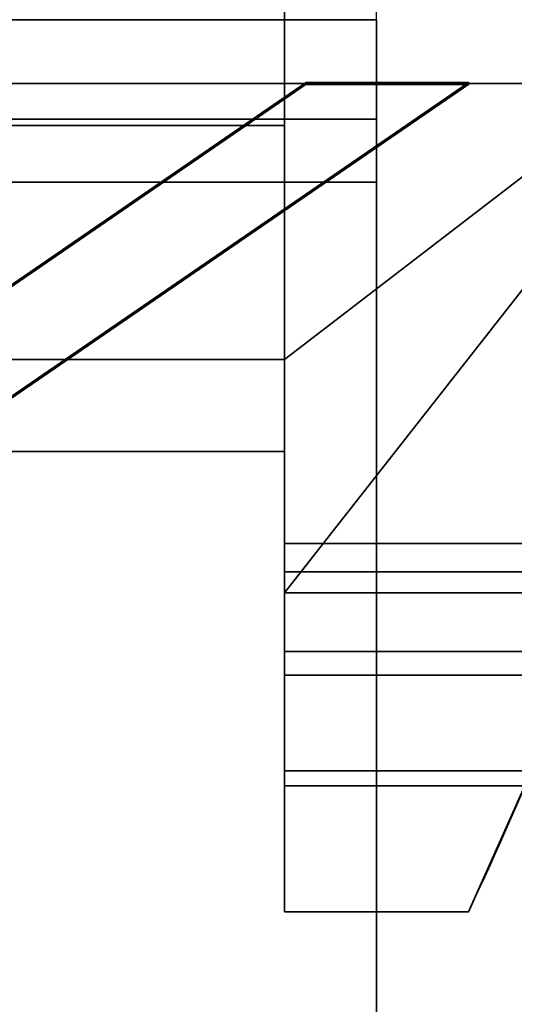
# Model space of a CAD drawing. Header units: millimetres. Extents: x -527 to 5177, y -116 to 161.
# Tile 862 of 1056: x 3422.06 to 3424.75, y -14.3 to -8.95. Entities that reach past the tile are written whole.
import ezdxf

# ---------------------------------------------------------------- set-up
doc = ezdxf.new("R2010")
doc.units = ezdxf.units.MM
doc.layers.add('151', color=7, linetype='Continuous', true_color=0xffffff)

# ---------------------------------------------------------------- blocks, each defined once
blk = doc.blocks.new('UG_SURFACE_199')
at = {"layer": '151', "color": 254, "linetype": 'Continuous', "lineweight": 35}
for points in [[(3426.0082, -8.8753, 28), (3426.0082, -3.7247, 28), (3423.5001, -0.5321, 28), (3423.5001, -12.0679, 28)], [(3423.5001, -12.0679, 28), (3423.5001, -0.5321, 28), (3423.5001, -1.3, 27), (3423.5001, -11.3, 27)], [(3405.4999, -11.3, 27), (3423.5001, -11.3, 27), (3423.5001, -1.3, 27), (3405.4999, -1.3, 27)], [(3423.5001, -10.8, 14), (3405.4999, -10.8, 14), (3405.4999, -1.8, 14), (3423.5001, -1.8, 14)], [(3423.5001, -1.8, 14), (3426.0082, -3.7247, 14), (3426.0082, -8.8753, 14), (3423.5001, -10.8, 14)], [(3423.5001, -12.0679, 28), (3425.2157, -12.0679, 28), (3426.0082, -8.8753, 28)], [(3426.0082, -8.8753, 14), (3425.3075, -11.8, 14), (3423.5001, -11.8, 14), (3423.5001, -10.8, 14)], [(3405.4999, -10.8, 24), (3423.5001, -10.8, 24), (3423.5001, -9.5276, 24), (3405.4999, -9.5276, 24)], [(3405.4999, -9.5276, 24), (3423.5001, -9.5276, 24), (3423.5001, -9.5276, 25), (3405.4999, -9.5276, 25)], [(3405.4999, -9.5276, 25), (3423.5001, -9.5276, 25), (3423.5001, -11.3, 25), (3405.4999, -11.3, 25)], [(3423.5001, -11.3, 25), (3423.5001, -9.5276, 25), (3423.5001, -9.5276, 24), (3423.5001, -10.8, 24)], [(3405.4999, -10.8, 14), (3423.5001, -10.8, 14), (3423.5001, -10.8, 24), (3405.4999, -10.8, 24)], [(3423.5001, -11.3, 25), (3423.5001, -10.8, 24), (3423.5001, -13.8, 27)], [(3423.5001, -10.8, 24), (3423.5001, -10.8, 14), (3423.5001, -11.9522, 14.7654), (3423.5001, -12.3858, 15.4142)], [(3423.5001, -10.8, 14), (3423.5001, -11.8, 14), (3423.5001, -11.9522, 14.7654)], [(3423.5001, -12.3858, 15.4142), (3423.5001, -13.0346, 15.8478), (3423.5001, -10.8, 24)], [(3423.5001, -13.0346, 15.8478), (3423.5001, -13.8, 16), (3423.5001, -13.8, 27), (3423.5001, -10.8, 24)], [(3405.4999, -11.3, 25), (3423.5001, -11.3, 25), (3423.5001, -11.3, 27), (3405.4999, -11.3, 27)], [(3423.5001, -11.3, 25), (3423.5001, -13.8, 27), (3423.5001, -13.116, 27.1206)], [(3423.5001, -13.116, 27.1206), (3423.5001, -12.5144, 27.4679), (3423.5001, -11.3, 25)], [(3423.5001, -12.5144, 27.4679), (3423.5001, -12.0679, 28), (3423.5001, -11.3, 27), (3423.5001, -11.3, 25)], [(3425.256, -11.9522, 14.7654), (3423.5001, -11.9522, 14.7654), (3423.5001, -11.8, 14), (3425.3075, -11.8, 14)], [(3425.1006, -12.3858, 15.4142), (3423.5001, -12.3858, 15.4142), (3423.5001, -11.9522, 14.7654), (3425.256, -11.9522, 14.7654)], [(3425.2157, -12.0679, 28), (3423.5001, -12.0679, 28), (3423.5001, -12.5144, 27.4679), (3425.0519, -12.5144, 27.4679)], [(3424.8433, -13.0346, 15.8478), (3423.5001, -13.0346, 15.8478), (3423.5001, -12.3858, 15.4142), (3425.1006, -12.3858, 15.4142)], [(3425.0519, -12.5144, 27.4679), (3423.5001, -12.5144, 27.4679), (3423.5001, -13.116, 27.1206), (3424.809, -13.116, 27.1206)], [(3424.5, -13.8, 16), (3423.5001, -13.8, 16), (3423.5001, -13.0346, 15.8478), (3424.8433, -13.0346, 15.8478)], [(3424.5, -13.8, 16), (3424.8433, -13.0346, 15.8478), (3424.809, -13.116, 27.1206)], [(3424.809, -13.116, 27.1206), (3423.5001, -13.116, 27.1206), (3423.5001, -13.8, 27), (3424.5, -13.8, 27)], [(3424.809, -13.116, 27.1206), (3424.5, -13.8, 27), (3424.5, -13.8, 16)], [(3424.5, -13.8, 16), (3424.5, -13.8, 27), (3423.5001, -13.8, 27), (3423.5001, -13.8, 16)]]:
    blk.add_3dface(points, dxfattribs=at)
blk = doc.blocks.new('UG_SURFACE_208')
at = {"layer": '151', "color": 18, "linetype": 'Continuous', "lineweight": 70}
for points in [[(3421, -11.0937), (3423.6159, -9.3), (3424.5, -9.3), (3421, -11.7)], [(3424.5, -9.3), (3424.5, -9.3, 596), (3421, -11.7, 596), (3421, -11.7, 30.5)], [(3421, -11.7, 30.5), (3421, -11.7), (3424.5, -9.3)], [(3423.6159, -9.3), (3421, -11.0937), (3421, -11.0937, 30.5)], [(3421, -11.0937, 30.5), (3421, -11.0937, 596), (3423.6159, -9.3, 596), (3423.6159, -9.3)], [(3421, -11.7, 596), (3424.5, -9.3, 596), (3423.6159, -9.3, 596), (3421, -11.0937, 596)], [(3423.6159, -9.3, 596), (3424.5, -9.3, 596), (3424.5, -9.3), (3423.6159, -9.3)], [(3424.5, -16.1), (3421, -13.7), (3421, -13.7, 30.5)], [(3421, -13.7, 30.5), (3421, -13.7, 596), (3424.5, -16.1, 596), (3424.5, -16.1)], [(3421, -14.3063, 596), (3423.6159, -16.1, 596), (3424.5, -16.1, 596), (3421, -13.7, 596)], [(3421, -14.3), (3421, -13.7), (3424.5, -16.1)], [(3424.5, -16.1), (3421, -14.3063), (3421, -14.3)]]:
    blk.add_3dface(points, dxfattribs=at)
blk = doc.blocks.new('UG_SURFACE_209')
at = {"layer": '151', "color": 1, "linetype": 'Continuous', "lineweight": 35}
for points in [[(3424.5, -9.3, 596), (3421, -11.7, 596), (3421, -11.7), (3424.5, -9.3)], [(3421, -11.0937), (3423.6159, -9.3), (3424.5, -9.3), (3421, -11.7)], [(3421, -11.7, 596), (3424.5, -9.3, 596), (3423.6159, -9.3, 596), (3421, -11.0937, 596)], [(3421, -11.0937, 596), (3423.6159, -9.3, 596), (3423.6159, -9.3), (3421, -11.0937)], [(3423.6159, -9.3, 596), (3424.5, -9.3, 596), (3424.5, -9.3), (3423.6159, -9.3)], [(3421, -13.7, 596), (3424.5, -16.1, 596), (3424.5, -16.1), (3421, -13.7)], [(3421, -13.7), (3424.5, -16.1), (3423.6159, -16.1), (3421, -14.3063)], [(3421, -14.3063, 596), (3423.6159, -16.1, 596), (3424.5, -16.1, 596), (3421, -13.7, 596)]]:
    blk.add_3dface(points, dxfattribs=at)
blk = doc.blocks.new('UG_SURFACE_210')
at = {"layer": '151', "color": 18, "linetype": 'Continuous', "lineweight": 35}
for points in [[(3421, -11.0937, 596), (3421, -11.0937, 1646), (3423.6159, -9.3, 1646), (3423.6159, -9.3, 596)], [(3424.5, -9.3, 596), (3424.5, -9.3, 1646), (3421, -11.7, 1646), (3421, -11.7, 596)], [(3421, -11.7, 1646), (3424.5, -9.3, 1646), (3423.6159, -9.3, 1646), (3421, -11.0937, 1646)], [(3421, -11.0937, 596), (3423.6159, -9.3, 596), (3424.5, -9.3, 596), (3421, -11.7, 596)], [(3423.6159, -9.3, 596), (3423.6159, -9.3, 1646), (3424.5, -9.3, 1646), (3424.5, -9.3, 596)], [(3421, -13.7, 596), (3421, -13.7, 1646), (3424.5, -16.1, 1646), (3424.5, -16.1, 596)], [(3421, -14.3063, 1646), (3423.6159, -16.1, 1646), (3424.5, -16.1, 1646), (3421, -13.7, 1646)], [(3421, -13.7, 596), (3424.5, -16.1, 596), (3423.6159, -16.1, 596), (3421, -14.3063, 596)]]:
    blk.add_3dface(points, dxfattribs=at)
blk = doc.blocks.new('UG_SURFACE_211')
at = {"layer": '151', "color": 18, "linetype": 'Continuous', "lineweight": 70}
for points in [[(3423.6159, -9.3, 1646), (3421, -11.0937, 1646), (3421, -11.0937, 2017), (3423.6159, -9.3, 2017)], [(3421, -11.7, 1646), (3424.5, -9.3, 1646), (3424.5, -9.3, 2017), (3421, -11.7, 2017)], [(3421, -11.7, 2017), (3424.5, -9.3, 2017), (3423.6159, -9.3, 2017), (3421, -11.0937, 2017)], [(3421, -11.0937, 1646), (3423.6159, -9.3, 1646), (3424.5, -9.3, 1646), (3421, -11.7, 1646)], [(3424.5, -9.3, 1646), (3423.6159, -9.3, 1646), (3423.6159, -9.3, 2017), (3424.5, -9.3, 2017)], [(3424.5, -16.1, 1646), (3421, -13.7, 1646), (3421, -13.7, 2017), (3424.5, -16.1, 2017)], [(3421, -14.3063, 2017), (3423.6159, -16.1, 2017), (3424.5, -16.1, 2017), (3421, -13.7, 2017)], [(3421, -13.7, 1646), (3424.5, -16.1, 1646), (3423.6159, -16.1, 1646), (3421, -14.3063, 1646)]]:
    blk.add_3dface(points, dxfattribs=at)
blk = doc.blocks.new('UG_SURFACE_214')
at = {"layer": '151', "color": 252, "linetype": 'Continuous', "lineweight": 35}
for points in [[(3370.5001, 28.8, 2021.75), (3370.5001, 26.8, 2021.75), (3426.5001, -26.22, 2021.75), (3426.5001, 74.62, 2021.75)], [(3425, 74.62, 2020.2501), (3425, -26.22, 2020.2501), (3370.5001, 26.8, 2020.2501), (3370.5001, 28.8, 2020.2501)], [(2573.4999, -26.22, 2021.75), (3426.5001, -26.22, 2021.75), (2753.5, 26.8, 2021.75), (2741.4999, 26.8, 2021.75)], [(3425, -26.22, 2020.2501), (2575, -26.22, 2020.2501), (3358.5, 26.8, 2020.2501), (3370.5001, 26.8, 2020.2501)], [(2909.8334, 26.8, 2021.75), (2753.5, 26.8, 2021.75), (3426.5001, -26.22, 2021.75)], [(3426.5001, -26.22, 2021.75), (2921.8333, 26.8, 2021.75), (2909.8334, 26.8, 2021.75)], [(3190.1667, 26.8, 2021.75), (2921.8333, 26.8, 2021.75), (3426.5001, -26.22, 2021.75)], [(3426.5001, -26.22, 2021.75), (3202.1666, 26.8, 2021.75), (3190.1667, 26.8, 2021.75)], [(3358.5, 26.8, 2021.75), (3202.1666, 26.8, 2021.75), (3426.5001, -26.22, 2021.75)], [(3426.5001, -26.22, 2021.75), (3370.5001, 26.8, 2021.75), (3358.5, 26.8, 2021.75)], [(2520, -9.3, 2075.2499), (3480, -9.3, 2075.2499), (3478.4999, -9.3, 2073.75), (2521.5001, -9.3, 2073.75)], [(2520, -9.3, 2075.2499), (2520, -26.22, 2075.2499), (3480, -26.22, 2075.2499), (3480, -9.3, 2075.2499)], [(2521.5001, -9.3, 2073.75), (3478.4999, -9.3, 2073.75), (3478.4999, -26.22, 2073.75), (2521.5001, -26.22, 2073.75)]]:
    blk.add_3dface(points, dxfattribs=at)
blk = doc.blocks.new('UG_SURFACE_244')
at = {"layer": '151', "color": 252, "linetype": 'Continuous', "lineweight": 35}
for points in [[(2576, -9.8352, -6.9056), (3424, -9.8352, -6.9056), (3424, -8.9528, -6.75), (2576, -8.9528, -6.75)], [(2576, -8.9528, -7.75), (3424, -8.9528, -7.75), (3424, -9.4931, -7.8453), (2576, -9.4931, -7.8453)], [(3424, -8.9528, -6.75), (3424, -9.8352, -6.9056), (3424, -9.4931, -7.8453), (3424, -8.9528, -7.75)], [(2576, -9.4931, -7.8453), (3424, -9.4931, -7.8453), (3424, -15.6435, -10.0838), (2576, -15.6435, -10.0838)], [(3424, -9.8352, -6.9056), (3424, -15.9855, -9.1441), (3424, -15.6435, -10.0838), (3424, -9.4931, -7.8453)], [(2576, -15.9855, -9.1441), (3424, -15.9855, -9.1441), (3424, -9.8352, -6.9056), (2576, -9.8352, -6.9056)]]:
    blk.add_3dface(points, dxfattribs=at)
blk = doc.blocks.new('UG_SURFACE_281')
at = {"layer": '151', "color": 252, "linetype": 'Continuous', "lineweight": 35}
for points in [[(3627.0001, -9.3, 2212.25), (3627.0001, 142.4, 2212.25), (2372.9999, 142.4, 2212.25), (2372.9999, -9.3, 2212.25)], [(2523, -9.3, 2062.2499), (2523, 142.4, 2062.2499), (3477, 142.4, 2062.2499), (3477, -9.3, 2062.2499)], [(3627.0001, -9.3, 2212.25), (2372.9999, -9.3, 2212.25), (2523, -9.3, 2062.2499), (3477, -9.3, 2062.2499)]]:
    blk.add_3dface(points, dxfattribs=at)

msp = doc.modelspace()

# ---------------------------------------------------------------- linework, layer by layer
at = {"layer": '151', "color": 251, "linetype": 'Continuous', "lineweight": -3, "true_color": 0x636466}
for p, q in [((3424, -8.9528, -7.75), (3424, 16.0145, -7.75)), ((3424, -8.9528, -6.75), (3424, 16.0145, -6.75)), ((3423.5, -0.5321, 28), (3423.5, -12.0679, 28)), ((3423.5, -1.3, 27), (3423.5, -11.3, 27)), ((3424, -8.9528, -7.75), (2576, -8.9528, -7.75)), ((3424, -8.9528, -6.75), (2576, -8.9528, -6.75)), ((2373, -9.3, 2212.25), (3627, -9.3, 2212.25)), ((3480, -9.3, 2075.25), (2520, -9.3, 2075.25)), ((3478.5, -9.3, 2073.75), (2521.5, -9.3, 2073.75)), ((3477, -9.3, 2062.25), (2523, -9.3, 2062.25)), ((3424.5, -9.3, 596), (3421, -11.7, 596)), ((3424.5, -9.3, 596), (3421, -11.7, 596)), ((3424.5, -9.3, 1646), (3421, -11.7, 1646)), ((3421, -11.7), (3424.5, -9.3)), ((3421, -11.0937, 596), (3423.6159, -9.3, 596)), ((3421, -11.0937, 596), (3423.6159, -9.3, 596)), ((3423.6159, -9.3, 596), (3421, -11.0937, 596)), ((3421, -11.7, 1646), (3424.5, -9.3, 1646)), ((3423.6159, -9.3, 2017), (3421, -11.0937, 2017)), ((3423.6159, -9.3), (3421, -11.0937)), ((3421, -11.7, 596), (3424.5, -9.3, 596)), ((3423.6159, -9.3, 1646), (3421, -11.0937, 1646)), ((3423.6159, -9.3), (3421, -11.0937)), ((3421, -11.7, 2017), (3424.5, -9.3, 2017)), ((3421, -11.7), (3424.5, -9.3)), ((3423.6159, -9.3, 1646), (3421, -11.0937, 1646)), ((3424.5, -9.3, 1646), (3423.6159, -9.3, 1646)), ((3423.6159, -9.3, 596), (3423.6159, -9.3)), ((3423.6159, -9.3, 1646), (3423.6159, -9.3, 596)), ((3423.6159, -9.3, 596), (3424.5, -9.3, 596)), ((3424.5, -9.3, 2017), (3423.6159, -9.3, 2017)), ((3424.5, -9.3, 1646), (3423.6159, -9.3, 1646)), ((3424.5, -9.3), (3423.6159, -9.3)), ((3423.6159, -9.3, 596), (3423.6159, -9.3)), ((3424.5, -9.3, 596), (3423.6159, -9.3, 596)), ((3423.6159, -9.3, 2017), (3423.6159, -9.3, 1646)), ((3423.6159, -9.3, 596), (3424.5, -9.3, 596)), ((3424.5, -9.3), (3423.6159, -9.3)), ((3424.5, -9.3, 2017), (3424.5, -9.3, 1646)), ((3424.5, -9.3, 596), (3424.5, -9.3)), ((3424.5, -9.3, 596), (3424.5, -9.3)), ((3424.5, -9.3, 1646), (3424.5, -9.3, 596)), ((3424, -9.4931, -7.8453), (2576, -9.4931, -7.8453)), ((3424, -15.6435, -10.0838), (3424, -9.4931, -7.8453)), ((3423.5, -9.5276, 25), (3405.5, -9.5276, 25)), ((3423.5, -9.5276, 24), (3405.5, -9.5276, 24)), ((3423.5, -11.3, 25), (3423.5, -9.5276, 25)), ((3423.5, -9.5276, 25), (3423.5, -9.5276, 24)), ((3423.5, -9.5276, 24), (3423.5, -10.8, 24)), ((3424, -9.8352, -6.9056), (2576, -9.8352, -6.9056)), ((3424, -15.9855, -9.1441), (3424, -9.8352, -6.9056)), ((3423.5, -10.8, 24), (3405.5, -10.8, 24)), ((3423.5, -10.8, 14), (3405.5, -10.8, 14)), ((3423.5, -10.8, 24), (3423.5, -10.8, 14)), ((3423.5, -11.8, 14), (3423.5, -10.8, 14)), ((3423.5, -11.3, 25), (3405.5, -11.3, 25)), ((3423.5, -11.3, 27), (3405.5, -11.3, 27)), ((3423.5, -11.3, 27), (3423.5, -11.3, 25)), ((3425.3076, -11.8, 14), (3423.5, -11.8, 14)), ((3425.2158, -12.0679, 28), (3423.5, -12.0679, 28)), ((3424.5, -13.8, 27), (3423.5, -13.8, 27)), ((3423.5, -13.8, 27), (3423.5, -13.8, 16)), ((3424.5, -13.8, 16), (3423.5, -13.8, 16)), ((3424.5, -13.8, 16), (3424.5, -13.8, 27))]:
    msp.add_line(p, q, dxfattribs=at)
at = {"layer": '151', "color": 251, "linetype": 'Continuous', "lineweight": -3, "true_color": 0x636466, "extrusion": (-1, 0, 0)}
for centre, radius, start, end in [((8.9528, -9.33, -3424), 2.58, 70, 90), ((8.9528, -9.33, -3424), 1.58, 70, 90), ((13.8, 14, -3423.5), 2, 90, 180), ((13.8, 29, -3423.5), 2, 210, 270)]:
    msp.add_arc(centre, radius, start, end, dxfattribs=at)
at = {"layer": '151', "color": 251, "linetype": 'Continuous', "lineweight": -3, "true_color": 0x636466}
msp.add_open_spline([(3424.5, -13.8, 16), (3424.7371, -13.3038, 16), (3424.9441, -12.8023, 15.8121), (3425.2316, -12.0374, 15.0828), (3425.3076, -11.8, 14.5514), (3425.3076, -11.8, 14)], degree=3, knots=[0, 0, 0, 0, 0.5, 0.5, 1, 1, 1, 1], dxfattribs=at)
msp.add_open_spline([(3425.2158, -12.0679, 28), (3425.0865, -12.4359, 27.3628), (3424.8215, -13.1272, 27), (3424.5, -13.8, 27)], degree=3, dxfattribs=at)

# ---------------------------------------------------------------- block references
for name in ['UG_SURFACE_281', 'UG_SURFACE_214', 'UG_SURFACE_244', 'UG_SURFACE_199', 'UG_SURFACE_208', 'UG_SURFACE_209', 'UG_SURFACE_210', 'UG_SURFACE_211']:
    msp.add_blockref(name, (0, 0), dxfattribs=at)

doc.saveas('drawing.dxf')
